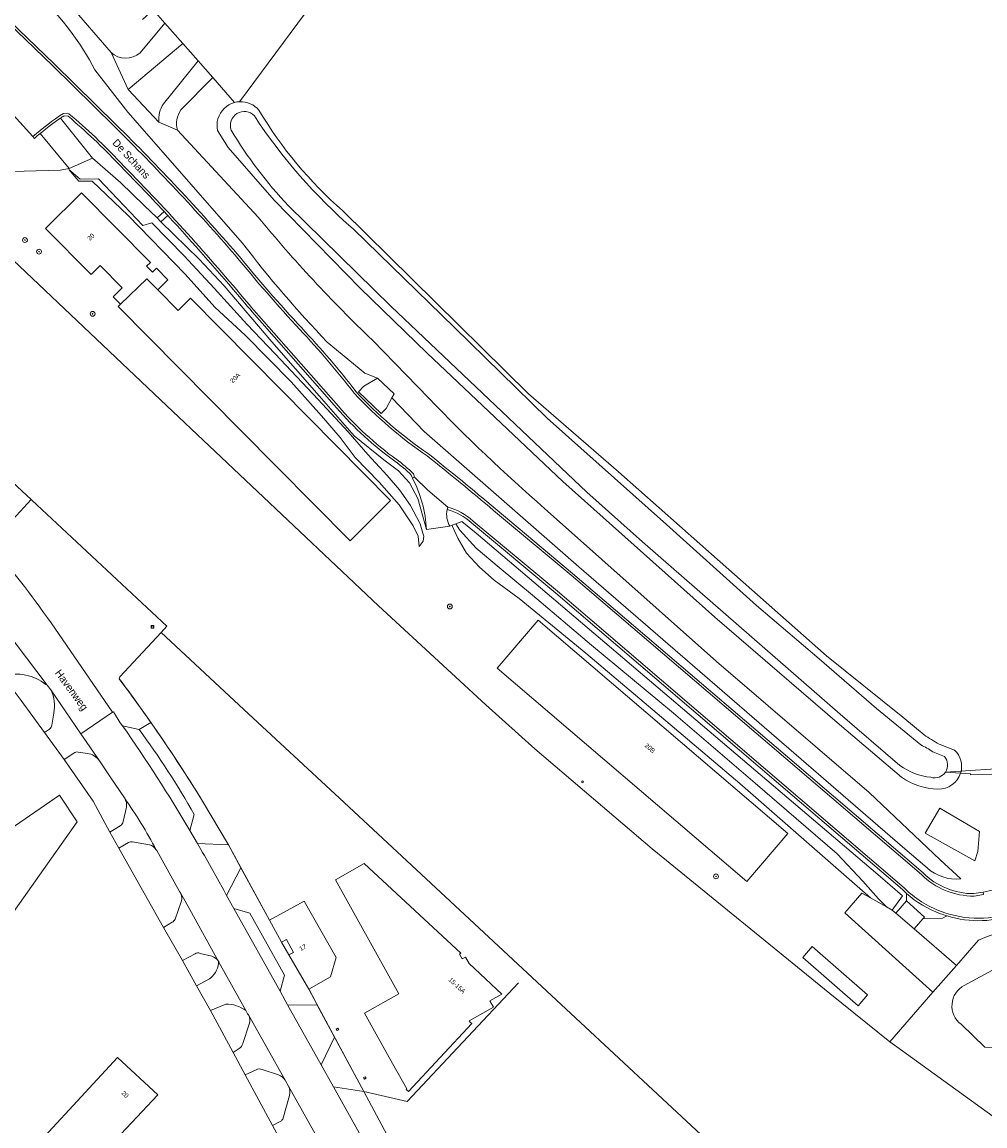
# Model space of a CAD drawing. Header units: metres. Extents: x 151448 to 154749, y 463108 to 465296.
# Tile 378 of 449: x 153906 to 154066, y 464256 to 464439. Entities that reach past the tile are written whole.
import ezdxf
from ezdxf.enums import TextEntityAlignment as Align

# ---------------------------------------------------------------- set-up
doc = ezdxf.new("R2010")
doc.units = ezdxf.units.M
doc.layers.get('0').update_dxf_attribs({"lineweight": 9})
for name, color, linetype, lineweight in [('B-PV-GK-KADEMUUR-G', 253, 'Continuous', 9), ('B-PV-GR-BOOM-S', 253, 'Continuous', 9), ('B-PV-GW-TALUD_KRUIN-G', 253, 'Continuous', 9), ('B-PV-IE-MEUBILAIR-S', 253, 'Continuous', 9), ('B-PV-IE-MEUBILAIR_WATERWEGMEUBILAIR-S', 253, 'Continuous', 9), ('B-PV-IE-TERREINAFSCHEIDING_KUNSTMATIG_HEKWERK-G', 253, 'Continuous', 9), ('B-PV-KW-KUNSTWERK_DUIKER-G', 253, 'Continuous', 9), ('B-PV-OG-BEBOUWING-GV', 1, 'Continuous', 9), ('B-PV-OG-BEBOUWING-T18', 2, 'Continuous', 9), ('B-PV-OG-BEBOUWING_BUNKER-GV', 1, 'Continuous', 9), ('B-PV-OG-TERREIN_BEGROEID-GV', 253, 'Continuous', 9), ('B-PV-OG-TERREIN_ERF-GV', 253, 'Continuous', 9), ('B-PV-OG-TERREIN_OEVER-GV', 253, 'Continuous', 9), ('B-PV-OG-TOPOGRAFIE-T18', 2, 'Continuous', 9), ('B-PV-OG-WATER-GV', 253, 'Continuous', 9), ('B-PV-VH-GESLOTENVERHARDING_ASFALT-GV', 253, 'Continuous', 9), ('B-PV-VH-HALFVERHARDING_GRASBETONSTEEN-GV', 253, 'Continuous', 9), ('B-PV-VH-HALFVERHARDING_PUIN-GV', 253, 'Continuous', 9), ('B-PV-VH-OPENVERHARDING_BETONELEMENT-GV', 253, 'Continuous', 9), ('B-PV-VH-OPENVERHARDING_BETONSTRAATSTEEN-GV', 253, 'Continuous', 9), ('B-PV-VH-OPENVERHARDING_STRAATBAKSTEEN-GV', 253, 'Continuous', 9), ('B-PV-VH-OPENVERHARDING_TEGEL-GV', 253, 'Continuous', 9)]:
    doc.layers.add(name, color=color, linetype=linetype, lineweight=lineweight)
doc.styles.add('Drong', font='txt', dxfattribs={"height": 1.8})
doc.styles.add('NLCS-ISO', font='txt')

# ---------------------------------------------------------------- blocks, each defined once
blk = doc.blocks.new('SIE-MEUBILAIR_PAAL_HECTOMETER-SO')
blk.add_circle((0, 0), 0.75)
at = {"style": 'NLCS-ISO'}
blk.add_text('hm', height=0.75, dxfattribs=at).set_placement((0.16, 0.07), align=Align.MIDDLE_CENTER)
blk = doc.blocks.new('SGR-BOOM_GBKN-SO')
at = {"linetype": 'ByBlock', "lineweight": 18}
h = blk.add_hatch(color=0, dxfattribs=at)
h.dxf.hatch_style = 1
edge = h.paths.add_edge_path()
edge.add_arc((0, 0), 0.25, 0, 360)
at = {"color": 0, "linetype": 'ByBlock', "lineweight": 18}
for radius in [2, 0.25]:
    blk.add_circle((0, 0), radius, dxfattribs=at)
at = {"color": 0, "linetype": 'ByBlock', "lineweight": 18, "style": 'NLCS-ISO'}
blk.add_attdef('SOORT', (2.5, 0), '', height=1.5, dxfattribs=at)
blk = doc.blocks.new('SIE-WATER_MEERPAAL-SO')
at = {"color": 0, "linetype": 'ByBlock', "lineweight": 18}
blk.add_lwpolyline([(-1.12, -1.12), (1.12, -1.12), (1.12, 1.12), (-1.12, 1.12)], close=True, dxfattribs=at)
at = {"color": 0, "linetype": 'ByBlock', "lineweight": 18, "style": 'NLCS-ISO'}
blk.add_text('m', height=1.5, dxfattribs=at).set_placement((0, 0.28), align=Align.MIDDLE_CENTER)

msp = doc.modelspace()

# ---------------------------------------------------------------- linework, layer by layer
at = {"layer": 'B-PV-GK-KADEMUUR-G', "flags": 128}
for points in [[(153907.898, 464359.44), (153859.249, 464404.614), (153807.605, 464445.344), (153794.863, 464455.059), (153790.237, 464458.129), (153765.509, 464472.533), (153755.037, 464478.546), (153755.1, 464478.736), (153718.744, 464499.511), (153656.903, 464538.643), (153656.146, 464537.465), (153655.493, 464537.844), (153655.485, 464537.85)], [(153865.944, 464436.13), (153893.147, 464410.206), (153930.365, 464374.964), (153965.491, 464341.825), (153983.238, 464325.403), (153991.376, 464318.106), (154010.805, 464301.579), (154040.291, 464277.579), (154050.235, 464269.562)], [(154050.235, 464269.562), (154051.383, 464268.732), (154068.93, 464256.031), (154076.163, 464250.995), (154086.441, 464244.466), (154087.292, 464244.13), (154102.474, 464233.006)]]:
    msp.add_lwpolyline(points, dxfattribs=at)
at = {"layer": 'B-PV-GW-TALUD_KRUIN-G'}
for points in [[(153909.456, 464442.765, -0.0799764), (153918.45, 464430.655)], [(153929.835, 464425.062, 0.1619945), (153929.048, 464421.984)], [(153942.92, 464401.964, 0.0296346), (153956.985, 464385.554)], [(154056.392, 464298.398, 0.2115441), (154061.979, 464296.586)]]:
    msp.add_lwpolyline(points, format="xyb", dxfattribs=at)
at = {"layer": 'B-PV-GW-TALUD_KRUIN-G', "flags": 128}
for points in [[(153923.963, 464427.403), (153933.057, 464435.035)], [(153935.582, 464432.174), (153929.835, 464425.062)], [(153918.45, 464430.655), (153923.9, 464423.68), (153942.92, 464401.964)], [(153972.222, 464351.656), (153972.851, 464352.549), (153972.994, 464353.384), (153972.839, 464353.895), (153972.383, 464355.403), (153970.781, 464358.461), (153968.975, 464361.067), (153966.925, 464363.419), (153963.698, 464366.909), (153960.422, 464370.663), (153955.474, 464376.013), (153948.358, 464383.588), (153943.621, 464388.535), (153938.257, 464394.463), (153933.236, 464399.871), (153927.891, 464405.303), (153926.397, 464404.853), (153919.052, 464412.626), (153916.012, 464412.54), (153914.148, 464414.154)], [(153956.985, 464385.554), (153963.179, 464380.371), (153965.326, 464379.593), (153968.052, 464376.953), (153967.702, 464376.307), (153973.028, 464370.704), (153998.665, 464348.32), (154052.325, 464301.887), (154056.392, 464298.398)], [(154049.678, 464291.925), (154048.375, 464293.278), (154045.746, 464296.194), (154041.472, 464300.725), (154027.929, 464312.462), (154014.343, 464324.061), (154000.754, 464335.292), (153990.991, 464343.6), (153985.46, 464348.187), (153981.662, 464351.405), (153978.979, 464354.375), (153978.298, 464355.416)]]:
    msp.add_lwpolyline(points, dxfattribs=at)
at = {"layer": 'B-PV-IE-TERREINAFSCHEIDING_KUNSTMATIG_HEKWERK-G', "flags": 128}
for points in [[(153942.443, 464425.39), (153966.511, 464457.917), (153967.373, 464458.706)], [(153930.063, 464438.429), (153929.301, 464439.293)], [(153933.057, 464435.035), (153930.063, 464438.429)], [(153935.582, 464432.174), (153933.057, 464435.035)], [(153938.036, 464429.392), (153935.582, 464432.174)], [(153941.582, 464425.251), (153938.036, 464429.392)], [(153914.202, 464414.344), (153912.681, 464414.035), (153904.756, 464413.826), (153893.077, 464425.136)], [(153918.038, 464416.045), (153914.202, 464414.344)], [(153928.773, 464406.131), (153926.655, 464408.204), (153922.7, 464412), (153918.038, 464416.045)], [(153929.418, 464405.5), (153928.773, 464406.131)], [(153973.428, 464354.492), (153971.976, 464359.624), (153970.618, 464362.225), (153968.81, 464364.219), (153966.349, 464366.046), (153961.433, 464370.019), (153955.609, 464376.646), (153947.805, 464385.571), (153939.867, 464394.848), (153935.766, 464399.288), (153929.418, 464405.5)], [(153907.898, 464359.44), (153902.378, 464353.514)], [(153929.445, 464337.428), (153930.387, 464338.481), (153907.994, 464359.35), (153907.898, 464359.44)], [(153977.702, 464355.179), (153977.308, 464355.023)], [(153978.298, 464355.416), (153977.702, 464355.179)], [(154050.623, 464291.391), (154052.328, 464293.741), (154048.264, 464297.319), (153981.633, 464353.873), (153979.274, 464355.803), (153978.298, 464355.416)], [(153922.512, 464329.718), (153922.59, 464330.077), (153929.445, 464337.428)], [(154061.954, 464314.107), (154059.437, 464314.283)], [(154067.62, 464313.857), (154063.576, 464313.824), (154063.574, 464313.994), (154061.954, 464314.107)], [(153947.43, 464289.73), (153940.583, 464302.198), (153936.308, 464309.43)], [(154064.92, 464286.401), (154061.288, 464282.237)], [(154066.222, 464286.943), (154064.92, 464286.401)], [(153953.921, 464278.33), (153955.194, 464275.903), (153963.018, 464261.348), (153970.233, 464259.679), (153988.657, 464279.317)], [(154057.369, 464277.8), (154050.235, 464269.562)]]:
    msp.add_lwpolyline(points, dxfattribs=at)
at = {"layer": 'B-PV-IE-TERREINAFSCHEIDING_KUNSTMATIG_HEKWERK-G'}
msp.add_lwpolyline([(153936.308, 464309.43, 0.0233561), (153922.512, 464329.718)], format="xyb", dxfattribs=at)
at = {"layer": 'B-PV-KW-KUNSTWERK_DUIKER-G', "flags": 128}
msp.add_lwpolyline([(154071.117, 464315.026), (154059.437, 464314.283)], dxfattribs=at)
at = {"layer": 'B-PV-OG-BEBOUWING-GV', "flags": 128}
for points in [[(153922.709, 464391.849), (153927.074, 464396.047), (153928.884, 464394.22), (153930.56, 464395.881), (153928.68, 464397.778), (153928.024, 464397.128), (153927.037, 464398.125), (153927.684, 464398.766), (153916.255, 464410.301), (153910.287, 464404.387), (153917.853, 464396.751), (153919.348, 464398.232), (153923.001, 464394.545), (153921.506, 464393.064)], [(153928.884, 464394.22), (153927.074, 464396.047), (153922.709, 464391.849), (153922.303, 464391.446), (153942.605, 464370.955), (153960.761, 464352.629), (153967.487, 464359.293), (153949.331, 464377.619), (153934.288, 464392.803), (153932.269, 464390.804)], [(154026.509, 464296.151), (154033.311, 464304.112), (153991.927, 464339.472), (153985.125, 464331.511)], [(153904.429, 464304.819), (153892.116, 464313.532), (153868.705, 464280.467), (153887.838, 464266.904), (153915.515, 464306.051), (153912.578, 464310.423)], [(153979.314, 464283.31), (153978.873, 464284.095), (153979.13, 464284.25), (153963.082, 464299.108), (153958.329, 464296.426), (153968.835, 464277.504), (153963.138, 464274.306), (153967.807, 464265.99), (153970.17, 464261.777), (153970.075, 464261.674), (153970.441, 464261.334), (153980.914, 464272.626), (153980.679, 464272.843), (153980.645, 464272.806), (153980.503, 464273.059), (153984.54, 464275.326), (153983.948, 464276.381), (153985.901, 464277.477), (153980.474, 464282.522), (153979.872, 464283.623)], [(153949.416, 464286.105), (153950.205, 464286.538), (153951.387, 464284.381), (153950.633, 464283.968), (153953.948, 464278.27), (153957.531, 464280.336), (153958.467, 464283.528), (153953.131, 464292.9), (153947.426, 464289.735)], [(154050.623, 464291.391), (154049.678, 464291.925), (154046.998, 464293.442), (154045.6, 464294.233), (154042.789, 464290.955), (154057.369, 464277.8), (154061.288, 464282.237), (154054.238, 464288.288), (154051.203, 464290.893)], [(154035.807, 464283.542), (154044.976, 464275.559), (154046.542, 464277.358), (154037.373, 464285.34)], [(153958.477, 464271.689), (153958.624, 464271.427), (153958.885, 464271.574), (153958.739, 464271.836)], [(153922.196, 464266.944), (153910.158, 464253.94), (153916.697, 464247.804), (153928.875, 464260.761)], [(153963.403, 464263.52), (153963.255, 464263.782), (153962.994, 464263.635), (153963.141, 464263.373)]]:
    msp.add_lwpolyline(points, close=True, dxfattribs=at)
at = {"layer": 'B-PV-OG-BEBOUWING_BUNKER-GV', "flags": 128}
msp.add_lwpolyline([(153967.702, 464376.307), (153968.052, 464376.953), (153965.326, 464379.593), (153963.032, 464378.215), (153962.162, 464377.314), (153965.928, 464373.72), (153966.753, 464374.556)], close=True, dxfattribs=at)
at = {"layer": 'B-PV-OG-TERREIN_BEGROEID-GV', "flags": 128}
for points in [[(153945.53, 464406.274), (153932.163, 464420.687), (153929.048, 464421.984), (153923.963, 464427.403), (153921.14, 464433.547), (153914.361, 464441.37), (153876.084, 464478.163)], [(153876.084, 464478.163), (153914.361, 464441.37), (153921.14, 464433.547)], [(153867.429, 464474.28), (153911.695, 464431.683), (153922.001, 464421.552)], [(153925.961, 464433.48), (153930.063, 464438.429), (153929.301, 464439.293), (153928.133, 464440.615), (153926.367, 464439.022)], [(153933.057, 464435.035), (153930.063, 464438.429), (153925.961, 464433.48)], [(153921.14, 464433.547), (153923.963, 464427.403), (153933.057, 464435.035)], [(153929.835, 464425.062), (153935.582, 464432.174), (153933.057, 464435.035), (153923.963, 464427.403), (153929.048, 464421.984)], [(153932.717, 464424.03), (153938.036, 464429.392), (153935.582, 464432.174), (153929.835, 464425.062)], [(153918.45, 464430.655), (153923.9, 464423.68), (153942.92, 464401.964)], [(153942.92, 464401.964), (153923.9, 464423.68), (153918.45, 464430.655)], [(153941.582, 464425.251), (153938.036, 464429.392), (153932.717, 464424.03)], [(153912.759, 464422.661), (153918.038, 464416.045), (153922.7, 464412), (153926.655, 464408.204), (153928.773, 464406.131), (153929.936, 464407.171)], [(153918.038, 464416.045), (153912.759, 464422.661)], [(153914.007, 464422.991), (153913.347, 464423.053)], [(153929.048, 464421.984), (153932.163, 464420.687)], [(153932.163, 464420.687), (153945.53, 464406.274)], [(154052.148, 464313.426), (154041.87, 464322.185), (154021.192, 464339.971), (153996.03, 464362.42), (153973.554, 464383.729), (153962.42, 464394.497), (153948.185, 464409.099), (153940.556, 464417.775), (153938.79, 464420.641)], [(153909.4, 464420.138), (153914.202, 464414.344), (153918.038, 464416.045)], [(153930.548, 464406.511), (153929.418, 464405.5)], [(153929.418, 464405.5), (153935.766, 464399.288), (153939.867, 464394.848), (153947.805, 464385.571), (153955.609, 464376.646), (153961.433, 464370.019), (153966.349, 464366.046), (153968.81, 464364.219), (153970.618, 464362.225), (153971.976, 464359.624), (153973.428, 464354.492)], [(153958.517, 464374.671), (153946.167, 464388.685)], [(153973.822, 464376.252), (153964.457, 464385.891)], [(153964.457, 464385.891), (153973.822, 464376.252)], [(153956.985, 464385.554), (153963.179, 464380.371), (153965.326, 464379.593)], [(154056.392, 464298.398), (154052.325, 464301.887), (153998.665, 464348.32), (153973.028, 464370.704), (153967.702, 464376.307), (153968.052, 464376.953), (153965.326, 464379.593), (153963.179, 464380.371), (153956.985, 464385.554)], [(153965.326, 464379.593), (153968.052, 464376.953), (153967.702, 464376.307), (153973.028, 464370.704), (153998.665, 464348.32), (154052.325, 464301.887), (154056.392, 464298.398)], [(153971.083, 464363.016), (153970.905, 464363.475)], [(153984.808, 464357.956), (153997.64, 464347.211), (154033.261, 464316.806), (154055.733, 464297.587)], [(154061.979, 464296.586), (154058.58, 464299.75), (154046.818, 464310.883), (154021.504, 464332.612), (153993.01, 464357.987)], [(153993.01, 464357.987), (154021.504, 464332.612), (154046.818, 464310.883), (154058.58, 464299.75), (154061.979, 464296.586)], [(153977.308, 464355.023), (153977.702, 464355.179), (153978.298, 464355.416), (153979.274, 464355.803), (153981.633, 464353.873), (154048.264, 464297.319), (154052.328, 464293.741), (154050.623, 464291.391), (154051.203, 464290.893), (154052.994, 464292.909)], [(154052.307, 464294.8), (153994.872, 464343.942), (153980.878, 464355.583)], [(153914.971, 464317.411), (153913.395, 464316.335), (153918.15, 464309.476), (153920.928, 464304.336), (153922.677, 464305.39)], [(153917.227, 464317.371), (153915.689, 464317.584)], [(153923.365, 464309.986), (153920.999, 464313.477), (153919.201, 464316.164)], [(154071.573, 464300.248), (154067.62, 464313.857), (154063.576, 464313.824), (154063.574, 464313.994), (154061.954, 464314.107)], [(153923.164, 464306.104), (153923.688, 464308.435)], [(154054.238, 464288.288), (154061.288, 464282.237), (154064.92, 464286.401), (154066.222, 464286.943), (154085.12, 464293.829), (154087.483, 464294.927), (154095.709, 464300.805), (154103.682, 464306.954)], [(153924.043, 464302.583), (153922.433, 464301.67), (153929.848, 464288.534)], [(153927.494, 464302.222), (153924.718, 464302.708)], [(153932.63, 464294.275), (153932.505, 464294.477), (153928.709, 464301.269), (153928.658, 464301.36), (153928.634, 464301.402)], [(154064.149, 464294.124), (154065.684, 464294.365)], [(153931.747, 464289.911), (153932.776, 464292.755)], [(154052.994, 464292.909), (154052.976, 464294.167)], [(153929.848, 464288.534), (153931.271, 464289.387)], [(154059.721, 464290.422), (154058.956, 464290.054), (154055.723, 464289.962), (154054.238, 464288.288)], [(153935.076, 464284.126), (153932.959, 464283.022), (153935.323, 464278.834), (153937.433, 464280.034), (153937.663, 464280.2)], [(153937.831, 464283.741), (153935.91, 464284.23)], [(153940.163, 464275.821), (153937.626, 464274.755), (153941.369, 464267.824), (153942.394, 464268.446)], [(153943.932, 464274.038), (153943.78, 464274.232), (153943.495, 464274.746)], [(153942.957, 464269.299), (153944.044, 464272.513)], [(153945.195, 464264.926), (153943.375, 464264.111), (153947.927, 464255.682), (153949.277, 464256.405)], [(153948.883, 464264.095), (153946.174, 464264.992)], [(153950.556, 464262.21), (153950.051, 464263.104), (153950.005, 464263.186)], [(153949.594, 464256.758), (153950.706, 464260.682)]]:
    msp.add_lwpolyline(points, dxfattribs=at)
at = {"layer": 'B-PV-OG-TERREIN_BEGROEID-GV'}
for points in [[(153909.456, 464442.765, -0.0799764), (153918.45, 464430.655)], [(153918.45, 464430.655, 0.0799764), (153909.456, 464442.765)], [(153925.961, 464433.48, -0.3810398), (153921.14, 464433.547)], [(153921.14, 464433.547, 0.3810398), (153925.961, 464433.48)], [(153929.835, 464425.062, 0.1619945), (153929.048, 464421.984)], [(153929.048, 464421.984, -0.1619945), (153929.835, 464425.062)], [(153938.864, 464422.576, -0.2586842), (153941.582, 464425.251)], [(153912.759, 464422.661, 0.0241371), (153909.4, 464420.138)], [(153913.347, 464423.053, 0.0039246), (153912.759, 464422.661)], [(153922.372, 464415.071, 0.0302758), (153914.007, 464422.991)], [(153932.163, 464420.687, -0.2285561), (153932.717, 464424.03)], [(153932.717, 464424.03, 0.2285561), (153932.163, 464420.687)], [(153938.79, 464420.641, -0.1249812), (153938.864, 464422.576)], [(153922.001, 464421.552, -0.0195643), (153942.037, 464400.186)], [(153929.936, 464407.171, 0.0073713), (153922.372, 464415.071)], [(153942.907, 464392.467, 0.0126116), (153930.548, 464406.511)], [(153964.457, 464385.891, -0.0315442), (153945.53, 464406.274)], [(153945.53, 464406.274, 0.0315442), (153964.457, 464385.891)], [(153942.92, 464401.964, 0.0296346), (153956.985, 464385.554)], [(153956.985, 464385.554, -0.0296346), (153942.92, 464401.964)], [(153942.037, 464400.186, 0.0156426), (153952.745, 464387.884)], [(153946.167, 464388.685, -0.0048227), (153942.907, 464392.467)], [(153952.745, 464387.884, -0.0236402), (153961.767, 464377.319)], [(153961.767, 464377.319, 0.0550754), (153973.755, 464367.011)], [(153993.01, 464357.987, -0.0238426), (153973.822, 464376.252)], [(153973.822, 464376.252, 0.0238426), (153993.01, 464357.987)], [(153968.175, 464365.807, -0.0584161), (153958.517, 464374.671)], [(153970.905, 464363.475, 0.0482149), (153968.175, 464365.807)], [(153973.755, 464367.011, -0.007859), (153984.808, 464357.956)], [(153973.428, 464354.492, 0.1094955), (153971.083, 464363.016)], [(153976.862, 464357.785, 0.1983791), (153977.308, 464355.023)], [(153980.878, 464355.583, 0.1264374), (153976.862, 464357.785)], [(153915.689, 464317.584, 0.2463129), (153914.971, 464317.411)], [(153919.201, 464316.164, 0.2052491), (153917.227, 464317.371)], [(154058.189, 464311.469, -0.1471045), (154052.148, 464313.426)], [(154061.954, 464314.107, -0.3427182), (154058.189, 464311.469)], [(153923.688, 464308.435, 0.2030176), (153923.365, 464309.986)], [(153922.677, 464305.39, 0.2191805), (153923.164, 464306.104)], [(153924.718, 464302.708, 0.2325729), (153924.043, 464302.583)], [(153928.634, 464301.402, 0.2031441), (153927.494, 464302.222)], [(154056.392, 464298.398, 0.2115441), (154061.979, 464296.586)], [(154061.979, 464296.586, -0.2115441), (154056.392, 464298.398)], [(154055.733, 464297.587, 0.1996677), (154064.149, 464294.124)], [(154065.684, 464294.365, 0.0140029), (154073.817, 464296.327)], [(154052.976, 464294.167, -0.0138143), (154052.307, 464294.8)], [(153932.776, 464292.755, 0.2065689), (153932.63, 464294.275)], [(154071.336, 464290.821, -0.1671124), (154059.721, 464290.422)], [(153931.271, 464289.387, 0.1980238), (153931.747, 464289.911)], [(153935.91, 464284.23, 0.2830578), (153935.076, 464284.126)], [(153938.934, 464282.945, 0.1722072), (153937.831, 464283.741)], [(153937.663, 464280.2, 0.2421322), (153938.934, 464282.945)], [(153943.495, 464274.746, 0.1612301), (153940.163, 464275.821)], [(153944.044, 464272.513, 0.1927585), (153943.932, 464274.038)], [(153942.394, 464268.446, 0.2146532), (153942.957, 464269.299)], [(153946.174, 464264.992, 0.2308316), (153945.195, 464264.926)], [(153950.005, 464263.186, 0.1807253), (153948.883, 464264.095)], [(153950.706, 464260.682, 0.2028521), (153950.556, 464262.21)], [(153949.277, 464256.405, 0.086638), (153949.594, 464256.758)]]:
    msp.add_lwpolyline(points, format="xyb", dxfattribs=at)
at = {"layer": 'B-PV-OG-TERREIN_BEGROEID-GV', "flags": 128}
for points in [[(153914.148, 464414.154), (153915.79, 464412.194), (153917.985, 464412.211), (153923.983, 464406.533), (153933.428, 464396.828), (153938.335, 464391.318), (153943.438, 464386.636), (153951.006, 464378.95), (153956.036, 464373.351), (153959.119, 464369.74), (153961.609, 464366.434), (153965.572, 464362.326), (153968.91, 464358.591), (153971.204, 464355.088), (153972.06, 464353.398), (153972.222, 464351.656), (153972.851, 464352.549), (153972.994, 464353.384), (153972.839, 464353.895), (153972.383, 464355.403), (153970.781, 464358.461), (153968.975, 464361.067), (153966.925, 464363.419), (153963.698, 464366.909), (153960.422, 464370.663), (153955.474, 464376.013), (153948.358, 464383.588), (153943.621, 464388.535), (153938.257, 464394.463), (153933.236, 464399.871), (153927.891, 464405.303), (153926.397, 464404.853), (153919.052, 464412.626), (153916.012, 464412.54)], [(153978.298, 464355.416), (153977.702, 464355.179), (153977.759, 464354.985), (153978.643, 464353.071), (153980.062, 464350.56), (153982.201, 464348.234), (153984.626, 464346.066), (153988.81, 464343.024), (153999.848, 464333.961), (154014.51, 464321.576), (154025.336, 464312.38), (154032.862, 464305.814), (154046.998, 464293.442), (154049.678, 464291.925), (154048.375, 464293.278), (154045.746, 464296.194), (154041.472, 464300.725), (154027.929, 464312.462), (154014.343, 464324.061), (154000.754, 464335.292), (153990.991, 464343.6), (153985.46, 464348.187), (153981.662, 464351.405), (153978.979, 464354.375)], [(154049.678, 464291.925), (154050.623, 464291.391), (154052.328, 464293.741), (154048.264, 464297.319), (153981.633, 464353.873), (153979.274, 464355.803), (153978.298, 464355.416), (153978.979, 464354.375), (153981.662, 464351.405), (153985.46, 464348.187), (153990.991, 464343.6), (154000.754, 464335.292), (154014.343, 464324.061), (154027.929, 464312.462), (154041.472, 464300.725), (154045.746, 464296.194), (154048.375, 464293.278)], [(154065.086, 464304.44), (154064.808, 464301.112), (154064.323, 464299.587), (154056.069, 464304.162), (154058.532, 464308.322)]]:
    msp.add_lwpolyline(points, close=True, dxfattribs=at)
at = {"layer": 'B-PV-OG-TERREIN_ERF-GV', "flags": 128}
for points in [[(153942.444, 464425.39), (153966.511, 464457.917), (153967.373, 464458.706), (153975.115, 464465.796), (153978.765, 464469.138), (153982.673, 464476.594), (153983.755, 464478.659), (153992.629, 464495.59), (153994.008, 464500), (153996.327, 464507.414), (154000, 464519.16), (154019.005, 464579.929), (154040.287, 464590.55), (154040.201, 464591.39), (154040.418, 464592.174), (154042.342, 464599.134), (154042.538, 464599.421), (154035.432, 464603.311), (154029.919, 464606.542), (154025.896, 464609.013)], [(154005.843, 464510.886), (154000, 464511.134), (153999.64, 464511.149), (154000, 464512.282), (154011.241, 464547.634), (154014.686, 464558.153), (154021.384, 464578.608), (154040.671, 464586.384), (154040.287, 464590.55), (154019.005, 464579.929), (154000, 464519.16), (153996.327, 464507.414), (153994.008, 464500), (153992.629, 464495.59), (153983.755, 464478.659), (153982.673, 464476.594), (153978.765, 464469.138), (153975.115, 464465.796), (153967.373, 464458.706), (153966.511, 464457.917), (153942.444, 464425.39)], [(153928.216, 464440.69), (153928.133, 464440.615), (153929.301, 464439.293), (153930.063, 464438.429), (153933.057, 464435.035), (153935.582, 464432.174), (153938.036, 464429.392), (153941.582, 464425.251)], [(153893.147, 464410.206), (153930.365, 464374.964), (153965.491, 464341.825), (153983.238, 464325.403), (153991.376, 464318.106), (154010.805, 464301.579), (154040.291, 464277.579), (154050.235, 464269.562), (154057.369, 464277.8), (154042.789, 464290.955), (154045.6, 464294.233), (154046.998, 464293.442), (154032.862, 464305.814), (154025.336, 464312.38), (154014.51, 464321.576), (153999.848, 464333.961), (153988.81, 464343.024), (153984.626, 464346.066), (153982.201, 464348.234), (153980.062, 464350.56), (153978.643, 464353.071), (153977.759, 464354.985), (153977.702, 464355.179), (153977.308, 464355.023), (153973.428, 464354.492), (153971.976, 464359.624), (153970.618, 464362.225), (153968.81, 464364.219), (153966.349, 464366.046), (153961.433, 464370.019), (153955.609, 464376.646), (153947.805, 464385.571), (153939.867, 464394.848), (153935.766, 464399.288), (153929.418, 464405.5), (153928.773, 464406.131), (153926.655, 464408.204), (153922.7, 464412), (153918.038, 464416.045), (153914.202, 464414.344), (153912.681, 464414.035), (153904.756, 464413.826)], [(153959.553, 464407.31), (153971.07, 464395.955), (153990.326, 464376.971), (154005.244, 464364.025), (154022.113, 464349.145), (154039.705, 464333.521), (154052.372, 464323.396), (154055.898, 464320.442)], [(153902.378, 464353.514), (153907.898, 464359.44), (153859.249, 464404.614)], [(154062.033, 464272.477), (154065.976, 464268.699), (154074.942, 464268.591), (154081.586, 464275.446), (154115.647, 464310.891), (154140.622, 464338.948), (154144.533, 464342.791), (154147.397, 464344.802), (154154.991, 464346.346), (154155.501, 464346.381), (154156.22, 464346.353), (154156.82, 464346.205), (154157.632, 464345.691), (154160.977, 464342.394), (154170.028, 464351.23)], [(154170.028, 464351.23), (154160.977, 464342.394), (154157.632, 464345.691), (154156.82, 464346.205), (154156.22, 464346.353), (154155.501, 464346.381), (154154.991, 464346.346), (154147.397, 464344.802), (154144.533, 464342.791), (154140.622, 464338.948), (154115.647, 464310.891), (154081.586, 464275.446), (154074.942, 464268.591), (154065.976, 464268.699), (154062.033, 464272.477)], [(154031.739, 464242.292), (153959.765, 464309.23), (153943.171, 464324.663), (153929.445, 464337.428), (153922.59, 464330.077), (153922.512, 464329.718)], [(153950.279, 464251.328), (153947.927, 464255.682), (153943.375, 464264.111), (153941.369, 464267.824), (153937.626, 464274.755), (153935.323, 464278.834), (153932.959, 464283.022), (153929.848, 464288.534), (153922.433, 464301.67), (153920.928, 464304.336), (153918.15, 464309.476), (153913.395, 464316.335), (153910.117, 464320.846), (153906.225, 464326.133)], [(154058.39, 464318.912), (154060.964, 464317.922)], [(154061.954, 464314.107), (154063.574, 464313.994), (154063.576, 464313.824), (154067.62, 464313.857), (154069.816, 464314.462), (154069.602, 464315.288), (154069.787, 464315.911), (154070.335, 464316.684), (154071.016, 464317.199)], [(153936.308, 464309.43), (153940.583, 464302.198), (153942.67, 464298.399), (153947.426, 464289.735), (153953.131, 464292.9), (153958.467, 464283.528), (153957.531, 464280.336), (153953.948, 464278.27), (153955.194, 464275.903), (153955.323, 464275.664), (153958.174, 464270.359), (153963.018, 464261.348), (153968.54, 464251.017)], [(154103.682, 464306.954), (154095.709, 464300.805), (154087.483, 464294.927), (154085.12, 464293.829), (154066.222, 464286.943), (154064.92, 464286.401), (154061.288, 464282.237), (154057.369, 464277.8), (154050.235, 464269.562), (154051.383, 464268.732), (154068.93, 464256.031), (154076.163, 464250.995)], [(154069.155, 464282.521), (154062.556, 464278.908)], [(154062.556, 464278.908), (154069.155, 464282.521)]]:
    msp.add_lwpolyline(points, dxfattribs=at)
at = {"layer": 'B-PV-OG-TERREIN_ERF-GV'}
for points in [[(153941.582, 464425.251, -0.0568625), (153942.444, 464425.39)], [(153942.444, 464425.39, -0.2360717), (153945.66, 464423.976)], [(153945.66, 464423.976, 0.0790743), (153959.553, 464407.31)], [(153922.512, 464329.718, -0.0036681), (153924.811, 464326.605)], [(153924.811, 464326.605, -0.00458), (153927.73, 464322.514)], [(153927.73, 464322.514, -0.0148372), (153936.308, 464309.43)], [(154055.898, 464320.442, 0.0192236), (154058.39, 464318.912)], [(154060.964, 464317.922, -0.2801686), (154061.969, 464314.156)], [(154061.969, 464314.156, -0.0243758), (154061.954, 464314.107)], [(154062.556, 464278.908, 0.5481304), (154062.033, 464272.477)], [(154062.033, 464272.477, -0.5481304), (154062.556, 464278.908)]]:
    msp.add_lwpolyline(points, format="xyb", dxfattribs=at)
at = {"layer": 'B-PV-OG-TERREIN_ERF-GV', "flags": 128}
for points in [[(153972.222, 464351.656), (153972.06, 464353.398), (153971.204, 464355.088), (153968.91, 464358.591), (153965.572, 464362.326), (153961.609, 464366.434), (153959.119, 464369.74), (153956.036, 464373.351), (153951.006, 464378.95), (153943.438, 464386.636), (153938.335, 464391.318), (153933.428, 464396.828), (153923.983, 464406.533), (153917.985, 464412.211), (153915.79, 464412.194), (153914.148, 464414.154), (153916.012, 464412.54), (153919.052, 464412.626), (153926.397, 464404.853), (153927.891, 464405.303), (153933.236, 464399.871), (153938.257, 464394.463), (153943.621, 464388.535), (153948.358, 464383.588), (153955.474, 464376.013), (153960.422, 464370.663), (153963.698, 464366.909), (153966.925, 464363.419), (153968.975, 464361.067), (153970.781, 464358.461), (153972.383, 464355.403), (153972.839, 464353.895), (153972.994, 464353.384), (153972.851, 464352.549)], [(153921.506, 464393.064), (153923.001, 464394.545), (153919.348, 464398.232), (153917.853, 464396.751), (153910.287, 464404.387), (153916.255, 464410.301), (153927.684, 464398.766), (153927.037, 464398.125), (153928.024, 464397.128), (153928.68, 464397.778), (153930.56, 464395.881), (153928.884, 464394.22), (153932.269, 464390.804), (153934.288, 464392.803), (153949.331, 464377.619), (153967.487, 464359.293), (153960.761, 464352.629), (153942.605, 464370.955), (153922.303, 464391.446), (153922.709, 464391.849)], [(154026.509, 464296.151), (153985.125, 464331.511), (153991.927, 464339.472), (154033.311, 464304.112)], [(153904.429, 464304.819), (153912.578, 464310.423), (153915.515, 464306.051), (153887.838, 464266.904), (153868.705, 464280.467), (153892.116, 464313.532)], [(153963.138, 464274.306), (153968.835, 464277.504), (153958.329, 464296.426), (153963.082, 464299.108), (153979.13, 464284.25), (153978.873, 464284.095), (153979.314, 464283.31), (153979.872, 464283.623), (153980.474, 464282.522), (153985.901, 464277.477), (153983.948, 464276.381), (153984.54, 464275.326), (153980.503, 464273.059), (153980.645, 464272.806), (153980.679, 464272.843), (153980.914, 464272.626), (153970.441, 464261.334), (153970.075, 464261.674), (153970.17, 464261.777), (153967.807, 464265.99)], [(153950.633, 464283.968), (153951.387, 464284.381), (153950.205, 464286.538), (153949.416, 464286.105)], [(154035.807, 464283.542), (154037.373, 464285.34), (154046.542, 464277.358), (154044.976, 464275.559)], [(153958.624, 464271.427), (153958.477, 464271.689), (153958.739, 464271.836), (153958.885, 464271.574)], [(153928.875, 464260.761), (153916.697, 464247.804), (153910.158, 464253.94), (153922.196, 464266.944)], [(153963.255, 464263.782), (153963.403, 464263.52), (153963.141, 464263.373), (153962.994, 464263.635)]]:
    msp.add_lwpolyline(points, close=True, dxfattribs=at)
at = {"layer": 'B-PV-OG-TERREIN_OEVER-GV'}
for points in [[(153941.582, 464425.251, 0.2586842), (153938.864, 464422.576)], [(153942.444, 464425.39, 0.0568625), (153941.582, 464425.251)], [(153945.66, 464423.976, 0.2360717), (153942.444, 464425.39)], [(153938.864, 464422.576, 0.1249812), (153938.79, 464420.641)], [(153941.054, 464420.687, -0.8162325), (153944.895, 464423.05)], [(153944.895, 464423.05, 0.0689939), (153961.302, 464404.28)], [(153959.553, 464407.31, -0.0790743), (153945.66, 464423.976)], [(153950.57, 464408.147, -0.0573007), (153941.054, 464420.687)], [(154058.39, 464318.912, -0.0192236), (154055.898, 464320.442)], [(154055.373, 464318.768, -0.0399403), (154057.332, 464317.652)], [(154059.298, 464316.835, -0.7454491), (154057.031, 464313.42)], [(154061.969, 464314.156, 0.2801686), (154060.964, 464317.922)], [(154057.031, 464313.42, -0.1346359), (154051.901, 464315.387)], [(154052.148, 464313.426, 0.1471045), (154058.189, 464311.469)], [(154058.189, 464311.469, 0.3427182), (154061.954, 464314.107)], [(154061.954, 464314.107, 0.0243758), (154061.969, 464314.156)]]:
    msp.add_lwpolyline(points, format="xyb", dxfattribs=at)
at = {"layer": 'B-PV-OG-TERREIN_OEVER-GV', "flags": 128}
for points in [[(153938.79, 464420.641), (153940.556, 464417.775), (153948.185, 464409.099), (153962.42, 464394.497), (153973.554, 464383.729), (153996.03, 464362.42), (154021.192, 464339.971), (154041.87, 464322.185), (154052.148, 464313.426)], [(154000.019, 464360.668), (153967.563, 464391.472), (153950.57, 464408.147)], [(154055.898, 464320.442), (154052.372, 464323.396), (154039.705, 464333.521), (154022.113, 464349.145), (154005.244, 464364.025), (153990.326, 464376.971), (153971.07, 464395.955), (153959.553, 464407.31)], [(153961.302, 464404.28), (153978.091, 464387.95), (153993.441, 464372.913), (154013.191, 464355.286), (154028.121, 464341.879), (154038.496, 464333.066), (154048.005, 464324.84), (154055.373, 464318.768)], [(154051.901, 464315.387), (154041.985, 464323.851), (154027.378, 464336.646), (154009.246, 464352.425), (154000.019, 464360.668)], [(154060.964, 464317.922), (154058.39, 464318.912)], [(154057.332, 464317.652), (154059.298, 464316.835)]]:
    msp.add_lwpolyline(points, dxfattribs=at)
at = {"layer": 'B-PV-OG-WATER-GV'}
for points in [[(153944.895, 464423.05, 0.8162325), (153941.054, 464420.687)], [(153961.302, 464404.28, -0.0689939), (153944.895, 464423.05)], [(153941.054, 464420.687, 0.0573007), (153950.57, 464408.147)], [(154057.332, 464317.652, 0.0399403), (154055.373, 464318.768)], [(154057.031, 464313.42, 0.7454491), (154059.298, 464316.835)], [(154051.901, 464315.387, 0.1346359), (154057.031, 464313.42)]]:
    msp.add_lwpolyline(points, format="xyb", dxfattribs=at)
at = {"layer": 'B-PV-OG-WATER-GV', "flags": 128}
for points in [[(154076.163, 464250.995), (154068.93, 464256.031), (154051.383, 464268.732), (154050.235, 464269.562), (154040.291, 464277.579), (154010.805, 464301.579), (153991.376, 464318.106), (153983.238, 464325.403), (153965.491, 464341.825), (153930.365, 464374.964), (153893.147, 464410.206)], [(153950.57, 464408.147), (153967.563, 464391.472), (154000.019, 464360.668), (154009.246, 464352.425), (154027.378, 464336.646), (154041.985, 464323.851), (154051.901, 464315.387)], [(153859.249, 464404.614), (153907.898, 464359.44), (153907.994, 464359.35), (153930.387, 464338.481), (153929.445, 464337.428), (153943.171, 464324.663), (153959.765, 464309.23), (154031.739, 464242.292), (154052.104, 464223.352), (154057.137, 464218.769), (154060.951, 464215.295), (154062.033, 464214.31), (154066.304, 464210.221), (154068.823, 464207.836), (154070.033, 464206.711), (154070.464, 464206.311), (154072.777, 464204.153), (154073.76, 464203.238), (154082.262, 464195.443), (154095.574, 464183.147), (154103.432, 464178.575), (154103.497, 464178.537)], [(154055.373, 464318.768), (154048.005, 464324.84), (154038.496, 464333.066), (154028.121, 464341.879), (154013.191, 464355.286), (153993.441, 464372.913), (153978.091, 464387.95), (153961.302, 464404.28)], [(154059.298, 464316.835), (154057.332, 464317.652)]]:
    msp.add_lwpolyline(points, dxfattribs=at)
at = {"layer": 'B-PV-VH-GESLOTENVERHARDING_ASFALT-GV', "flags": 128}
for points in [[(153921.72, 464421.267), (153911.418, 464431.394), (153867.152, 464473.992)], [(153903.775, 464425.394), (153903.326, 464424.988), (153908.168, 464419.613)], [(153913.246, 464423.464), (153914.168, 464423.378)], [(153946.468, 464388.95), (153958.818, 464374.934)], [(153971.252, 464363.691), (153971.445, 464363.156), (153973.665, 464360.989), (153976.961, 464358.172)], [(154055.462, 464297.293), (154033.001, 464316.502), (153997.382, 464346.906), (153984.551, 464357.65)], [(153981.143, 464355.883), (153995.13, 464344.247), (154052.59, 464295.083)], [(153910.349, 464328.814), (153910.532, 464328.669), (153896.939, 464346.586)], [(153896.939, 464346.586), (153910.532, 464328.669)], [(153910.532, 464328.669), (153911.17, 464327.89), (153916.143, 464320.629), (153921.395, 464324.221), (153911.194, 464338.991)], [(153923.064, 464321.934), (153922.671, 464322.456), (153921.522, 464324.284), (153921.416, 464324.191), (153921.395, 464324.221), (153916.143, 464320.629), (153919.201, 464316.164), (153920.999, 464313.477), (153923.365, 464309.986)], [(153935.468, 464302.417), (153934.215, 464304.588)], [(153928.634, 464301.402), (153928.658, 464301.36), (153928.709, 464301.269), (153932.505, 464294.477), (153932.63, 464294.275), (153934.18, 464291.494), (153939.032, 464282.79), (153943.495, 464274.746)], [(154034.487, 464125.026), (154030.98, 464131.319), (154029.097, 464134.697), (154027.477, 464137.583), (154023.524, 464144.627), (154022.481, 464146.485), (154021.491, 464148.255), (154009.552, 464169.609), (154008.307, 464171.836), (154002.105, 464182.976), (153969.054, 464242.344), (153966.685, 464246.522), (153966.228, 464247.341), (153958.006, 464262.097), (153955.953, 464265.78), (153950.412, 464275.724), (153949.158, 464277.974), (153941.509, 464291.657), (153940.296, 464293.843), (153939.824, 464294.694), (153937.741, 464298.447)], [(154065.684, 464294.365), (154065.754, 464293.994), (154064.185, 464293.724)], [(153943.495, 464274.746), (153943.78, 464274.232), (153943.932, 464274.038), (153950.005, 464263.186), (153950.051, 464263.104), (153950.556, 464262.21), (153956.25, 464252.043)]]:
    msp.add_lwpolyline(points, dxfattribs=at)
at = {"layer": 'B-PV-VH-GESLOTENVERHARDING_ASFALT-GV'}
for points in [[(153908.168, 464419.613, -0.0361533), (153913.246, 464423.464)], [(153914.168, 464423.378, -0.0306256), (153922.66, 464415.348)], [(153941.731, 464399.928, 0.0195405), (153921.72, 464421.267)], [(153922.66, 464415.348, -0.0204514), (153943.213, 464392.724)], [(153952.452, 464387.611, -0.0156295), (153941.731, 464399.928)], [(153943.213, 464392.724, 0.0049837), (153946.468, 464388.95)], [(153961.462, 464377.06, 0.0236716), (153952.452, 464387.611)], [(153973.517, 464366.689, -0.0551186), (153961.462, 464377.06)], [(153958.818, 464374.934, 0.0584059), (153968.407, 464366.133)], [(153968.407, 464366.133, -0.0493535), (153971.252, 464363.691)], [(153984.551, 464357.65, 0.0079172), (153973.517, 464366.689)], [(153976.961, 464358.172, -0.1259708), (153981.143, 464355.883)], [(153911.194, 464338.991, 0.0316878), (153900.652, 464352.373)], [(153903.29, 464330.208, -0.2405354), (153910.349, 464328.814)], [(153934.215, 464304.588, 0.01898), (153923.064, 464321.934)], [(153923.365, 464309.986, -0.0289638), (153928.634, 464301.402)], [(153937.741, 464298.447, 0.0007863), (153935.468, 464302.417)], [(154064.185, 464293.724, -0.2000875), (154055.462, 464297.293)], [(154073.817, 464296.327, -0.0140029), (154065.684, 464294.365)], [(154052.59, 464295.083, 0.1098613), (154058.751, 464291.176)], [(154058.751, 464291.176, 0.1843648), (154071.21, 464291.201)]]:
    msp.add_lwpolyline(points, format="xyb", dxfattribs=at)
at = {"layer": 'B-PV-VH-HALFVERHARDING_GRASBETONSTEEN-GV', "flags": 128}
for points in [[(153867.152, 464473.992), (153911.418, 464431.394), (153921.72, 464421.267)], [(153922.001, 464421.552), (153911.695, 464431.683), (153867.429, 464474.28)], [(153914.168, 464423.378), (153913.246, 464423.464)], [(153913.347, 464423.053), (153914.007, 464422.991)], [(153908.168, 464419.613), (153908.432, 464419.313)], [(153946.167, 464388.685), (153958.517, 464374.671)], [(153958.818, 464374.934), (153946.468, 464388.95)], [(153970.905, 464363.475), (153971.083, 464363.016), (153971.445, 464363.156), (153971.252, 464363.691)], [(153976.961, 464358.172), (153976.862, 464357.785)], [(153984.551, 464357.65), (153997.382, 464346.906), (154033.001, 464316.502), (154055.462, 464297.293)], [(154055.733, 464297.587), (154033.261, 464316.806), (153997.64, 464347.211), (153984.808, 464357.956)], [(153980.878, 464355.583), (153994.872, 464343.942), (154052.307, 464294.8)], [(154052.59, 464295.083), (153995.13, 464344.247), (153981.143, 464355.883)], [(154064.185, 464293.724), (154065.754, 464293.994), (154065.684, 464294.365), (154064.149, 464294.124)]]:
    msp.add_lwpolyline(points, dxfattribs=at)
at = {"layer": 'B-PV-VH-HALFVERHARDING_GRASBETONSTEEN-GV'}
for points in [[(153913.246, 464423.464, 0.0361533), (153908.168, 464419.613)], [(153909.4, 464420.138, -0.0241371), (153912.759, 464422.661)], [(153912.759, 464422.661, -0.0039246), (153913.347, 464423.053)], [(153914.007, 464422.991, -0.0302758), (153922.372, 464415.071)], [(153922.66, 464415.348, 0.0306256), (153914.168, 464423.378)], [(153921.72, 464421.267, -0.0195405), (153941.731, 464399.928)], [(153942.037, 464400.186, 0.0195643), (153922.001, 464421.552)], [(153908.432, 464419.313, -0.0072488), (153909.4, 464420.138)], [(153922.372, 464415.071, -0.0073713), (153929.936, 464407.171)], [(153943.213, 464392.724, 0.0204514), (153922.66, 464415.348)], [(153929.936, 464407.171, -0.0031402), (153930.548, 464406.511)], [(153930.548, 464406.511, -0.0126116), (153942.907, 464392.467)], [(153941.731, 464399.928, 0.0156295), (153952.452, 464387.611)], [(153952.745, 464387.884, -0.0156426), (153942.037, 464400.186)], [(153942.907, 464392.467, 0.0048227), (153946.167, 464388.685)], [(153946.468, 464388.95, -0.0049837), (153943.213, 464392.724)], [(153952.452, 464387.611, -0.0236716), (153961.462, 464377.06)], [(153961.767, 464377.319, 0.0236402), (153952.745, 464387.884)], [(153961.462, 464377.06, 0.0551186), (153973.517, 464366.689)], [(153973.755, 464367.011, -0.0550754), (153961.767, 464377.319)], [(153968.407, 464366.133, -0.0584059), (153958.818, 464374.934)], [(153958.517, 464374.671, 0.0584161), (153968.175, 464365.807)], [(153968.175, 464365.807, -0.0482149), (153970.905, 464363.475)], [(153971.252, 464363.691, 0.0493535), (153968.407, 464366.133)], [(153973.517, 464366.689, -0.0079172), (153984.551, 464357.65)], [(153984.808, 464357.956, 0.007859), (153973.755, 464367.011)], [(153976.862, 464357.785, -0.1264374), (153980.878, 464355.583)], [(153981.143, 464355.883, 0.1259708), (153976.961, 464358.172)], [(154055.462, 464297.293, 0.2000875), (154064.185, 464293.724)], [(154064.149, 464294.124, -0.1996677), (154055.733, 464297.587)], [(154052.307, 464294.8, 0.0138143), (154052.976, 464294.167)], [(154058.751, 464291.176, -0.1098613), (154052.59, 464295.083)], [(154052.976, 464294.167, 0.0962565), (154058.613, 464290.801)], [(154058.613, 464290.801, 0.0153941), (154059.721, 464290.422)], [(154071.21, 464291.201, -0.1843648), (154058.751, 464291.176)], [(154059.721, 464290.422, 0.1671124), (154071.336, 464290.821)]]:
    msp.add_lwpolyline(points, format="xyb", dxfattribs=at)
at = {"layer": 'B-PV-VH-HALFVERHARDING_GRASBETONSTEEN-GV', "flags": 128}
msp.add_lwpolyline([(154065.086, 464304.44), (154058.532, 464308.322), (154056.069, 464304.162), (154064.323, 464299.587), (154064.808, 464301.112)], close=True, dxfattribs=at)
at = {"layer": 'B-PV-VH-HALFVERHARDING_PUIN-GV', "flags": 128}
for points in [[(153903.326, 464424.988), (153902.416, 464427.093), (153898.733, 464431.178), (153893.077, 464425.136), (153904.756, 464413.826), (153912.681, 464414.035), (153914.202, 464414.344), (153909.4, 464420.138)], [(153908.432, 464419.313), (153908.168, 464419.613), (153903.326, 464424.988)], [(153976.862, 464357.785), (153976.961, 464358.172), (153973.665, 464360.989), (153971.445, 464363.156), (153971.083, 464363.016)], [(153973.428, 464354.492), (153977.308, 464355.023)]]:
    msp.add_lwpolyline(points, dxfattribs=at)
at = {"layer": 'B-PV-VH-HALFVERHARDING_PUIN-GV'}
for points in [[(153909.4, 464420.138, 0.0072488), (153908.432, 464419.313)], [(153971.083, 464363.016, -0.1094955), (153973.428, 464354.492)], [(153977.308, 464355.023, -0.1983791), (153976.862, 464357.785)]]:
    msp.add_lwpolyline(points, format="xyb", dxfattribs=at)
at = {"layer": 'B-PV-VH-OPENVERHARDING_BETONELEMENT-GV', "flags": 128}
msp.add_lwpolyline([(154055.723, 464289.962), (154055.979, 464290.25), (154052.994, 464292.909), (154051.203, 464290.893), (154054.238, 464288.288)], close=True, dxfattribs=at)
at = {"layer": 'B-PV-VH-OPENVERHARDING_BETONSTRAATSTEEN-GV'}
for points in [[(153911.17, 464327.89, -0.1579675), (153911.663, 464324.06)], [(153911.352, 464322.06, -0.1975307), (153910.935, 464321.415)], [(153923.064, 464321.934, -0.01898), (153934.215, 464304.588)], [(153934.923, 464307.226, 0.0307684), (153925.792, 464321.344)], [(153914.971, 464317.411, -0.2463129), (153915.689, 464317.584)], [(153917.227, 464317.371, -0.2052491), (153919.201, 464316.164)], [(153928.634, 464301.402, 0.0289638), (153923.365, 464309.986)], [(153923.365, 464309.986, -0.2030176), (153923.688, 464308.435)], [(153923.164, 464306.104, -0.2191805), (153922.677, 464305.39)], [(153924.043, 464302.583, -0.2325729), (153924.718, 464302.708)], [(153927.494, 464302.222, -0.2031441), (153928.634, 464301.402)], [(153932.63, 464294.275, -0.2065689), (153932.776, 464292.755)], [(154058.613, 464290.801, -0.0962565), (154052.976, 464294.167)], [(154059.721, 464290.422, -0.0153941), (154058.613, 464290.801)], [(153931.747, 464289.911, -0.1980238), (153931.271, 464289.387)], [(153935.076, 464284.126, -0.2830578), (153935.91, 464284.23)], [(153937.831, 464283.741, -0.1722072), (153938.934, 464282.945)], [(153938.934, 464282.945, -0.2421322), (153937.663, 464280.2)], [(153938.934, 464282.945, -0.0271791), (153939.032, 464282.79)], [(153939.032, 464282.79, 0.0271791), (153938.934, 464282.945)], [(153940.163, 464275.821, -0.1612301), (153943.495, 464274.746)], [(153943.932, 464274.038, -0.1927585), (153944.044, 464272.513)], [(153942.957, 464269.299, -0.2146532), (153942.394, 464268.446)], [(153945.195, 464264.926, -0.2308316), (153946.174, 464264.992)], [(153948.883, 464264.095, -0.1807253), (153950.005, 464263.186)], [(153950.556, 464262.21, -0.2028521), (153950.706, 464260.682)], [(153949.594, 464256.758, -0.086638), (153949.277, 464256.405)]]:
    msp.add_lwpolyline(points, format="xyb", dxfattribs=at)
at = {"layer": 'B-PV-VH-OPENVERHARDING_BETONSTRAATSTEEN-GV', "flags": 128}
for points in [[(153919.201, 464316.164), (153916.143, 464320.629), (153911.17, 464327.89)], [(153911.663, 464324.06), (153911.352, 464322.06)], [(153925.792, 464321.344), (153923.064, 464321.934)], [(153910.935, 464321.415), (153910.117, 464320.846), (153913.395, 464316.335), (153914.971, 464317.411)], [(153915.689, 464317.584), (153917.227, 464317.371)], [(153923.688, 464308.435), (153923.164, 464306.104)], [(153934.215, 464304.588), (153934.923, 464307.226)], [(153922.677, 464305.39), (153920.928, 464304.336)], [(153920.928, 464304.336), (153922.433, 464301.67), (153924.043, 464302.583)], [(153924.718, 464302.708), (153927.494, 464302.222)], [(153932.776, 464292.755), (153931.747, 464289.911)], [(153939.032, 464282.79), (153934.18, 464291.494), (153932.63, 464294.275)], [(154052.976, 464294.167), (154052.994, 464292.909)], [(154052.994, 464292.909), (154055.979, 464290.25), (154055.723, 464289.962), (154058.956, 464290.054), (154059.721, 464290.422)], [(153931.271, 464289.387), (153929.848, 464288.534), (153932.959, 464283.022), (153935.076, 464284.126)], [(153935.91, 464284.23), (153937.831, 464283.741)], [(153943.495, 464274.746), (153939.032, 464282.79)], [(153937.663, 464280.2), (153937.433, 464280.034), (153935.323, 464278.834), (153937.626, 464274.755), (153940.163, 464275.821)], [(153944.044, 464272.513), (153942.957, 464269.299)], [(153950.005, 464263.186), (153943.932, 464274.038)], [(153942.394, 464268.446), (153941.369, 464267.824), (153943.375, 464264.111), (153945.195, 464264.926)], [(153946.174, 464264.992), (153948.883, 464264.095)], [(153956.25, 464252.043), (153950.556, 464262.21)], [(153950.706, 464260.682), (153949.594, 464256.758)], [(153949.277, 464256.405), (153947.927, 464255.682), (153950.279, 464251.328), (153953.298, 464252.942)]]:
    msp.add_lwpolyline(points, dxfattribs=at)
msp.add_lwpolyline([(153949.158, 464277.974), (153949.91, 464280.605), (153949.884, 464280.617), (153944.142, 464290.888), (153941.509, 464291.657)], close=True, dxfattribs=at)
at = {"layer": 'B-PV-VH-OPENVERHARDING_STRAATBAKSTEEN-GV', "flags": 128}
for points in [[(153922.512, 464329.718), (153922.59, 464330.077), (153929.445, 464337.428), (153930.387, 464338.481), (153907.994, 464359.35), (153907.898, 464359.44), (153902.378, 464353.514), (153901.273, 464352.389)], [(153911.194, 464338.991), (153921.395, 464324.221), (153921.416, 464324.191), (153921.522, 464324.284), (153922.671, 464322.456), (153923.064, 464321.934), (153925.792, 464321.344), (153927.73, 464322.514)], [(153927.73, 464322.514), (153925.792, 464321.344)], [(153940.583, 464302.198), (153936.308, 464309.43)], [(153934.923, 464307.226), (153934.215, 464304.588), (153935.468, 464302.417), (153940.583, 464302.198)], [(153937.741, 464298.447), (153939.824, 464294.694), (153940.296, 464293.843), (153942.67, 464298.399), (153940.583, 464302.198), (153935.468, 464302.417)]]:
    msp.add_lwpolyline(points, dxfattribs=at)
at = {"layer": 'B-PV-VH-OPENVERHARDING_STRAATBAKSTEEN-GV'}
for points in [[(153900.652, 464352.373, -0.0316878), (153911.194, 464338.991)], [(153924.811, 464326.605, 0.0036681), (153922.512, 464329.718)], [(153927.73, 464322.514, 0.00458), (153924.811, 464326.605)], [(153936.308, 464309.43, 0.0148372), (153927.73, 464322.514)], [(153925.792, 464321.344, -0.0307684), (153934.923, 464307.226)], [(153935.468, 464302.417, -0.0007863), (153937.741, 464298.447)]]:
    msp.add_lwpolyline(points, format="xyb", dxfattribs=at)
at = {"layer": 'B-PV-VH-OPENVERHARDING_STRAATBAKSTEEN-GV', "flags": 128}
for points in [[(153942.67, 464298.399), (153940.296, 464293.843), (153941.509, 464291.657), (153944.142, 464290.888), (153949.884, 464280.617), (153949.91, 464280.605), (153949.158, 464277.974), (153950.412, 464275.724), (153955.323, 464275.664), (153955.194, 464275.903), (153953.948, 464278.27), (153950.633, 464283.968), (153949.416, 464286.105), (153947.426, 464289.735)], [(153955.323, 464275.664), (153950.412, 464275.724), (153955.953, 464265.78), (153958.174, 464270.359)], [(153963.018, 464261.348), (153958.174, 464270.359), (153955.953, 464265.78), (153958.006, 464262.097)], [(153963.018, 464261.348), (153958.006, 464262.097), (153966.228, 464247.341), (153968.54, 464251.017)]]:
    msp.add_lwpolyline(points, close=True, dxfattribs=at)
at = {"layer": 'B-PV-VH-OPENVERHARDING_TEGEL-GV', "flags": 128}
for points in [[(153929.936, 464407.171), (153928.773, 464406.131)], [(153928.773, 464406.131), (153929.418, 464405.5), (153930.548, 464406.511)], [(153904.929, 464327.91), (153906.225, 464326.133), (153910.117, 464320.846), (153910.935, 464321.415)], [(153911.17, 464327.89), (153910.532, 464328.669), (153910.349, 464328.814)], [(153911.352, 464322.06), (153911.663, 464324.06)]]:
    msp.add_lwpolyline(points, dxfattribs=at)
at = {"layer": 'B-PV-VH-OPENVERHARDING_TEGEL-GV'}
for points in [[(153930.548, 464406.511, 0.0031402), (153929.936, 464407.171)], [(153910.349, 464328.814, 0.2405354), (153903.29, 464330.208)], [(153911.663, 464324.06, 0.1579675), (153911.17, 464327.89)], [(153910.935, 464321.415, 0.1975307), (153911.352, 464322.06)]]:
    msp.add_lwpolyline(points, format="xyb", dxfattribs=at)

# ---------------------------------------------------------------- block references
at = {"layer": 'B-PV-GR-BOOM-S', "xscale": 0.2, "yscale": 0.2, "zscale": 0.2}
for p in [(153906.864, 464402.457), (153909.205, 464400.541), (153918.084, 464390.236), (153977.301, 464341.722), (154021.412, 464296.989)]:
    msp.add_blockref('SGR-BOOM_GBKN-SO', p, dxfattribs=at)
at = {"layer": 'B-PV-IE-MEUBILAIR-S', "xscale": 0.2, "yscale": 0.2, "zscale": 0.2}
msp.add_blockref('SIE-MEUBILAIR_PAAL_HECTOMETER-SO', (153999.303, 464312.665), dxfattribs=at)
at = {"layer": 'B-PV-IE-MEUBILAIR_WATERWEGMEUBILAIR-S', "xscale": 0.2, "yscale": 0.2, "zscale": 0.2}
msp.add_blockref('SIE-WATER_MEERPAAL-SO', (153928.003, 464338.355), dxfattribs=at)

# ---------------------------------------------------------------- texts
at = {"layer": 'B-PV-OG-BEBOUWING-T18', "style": 'Drong'}
for s, rotation, p in [('20', 44.5, (153917.79, 464402.977)), ('20A', 44.7, (153941.703, 464379.613)), ('20B', 319.7, (154010.46, 464318.248)), ('17', 29.7, (153952.912, 464285.2)), ('15-15A', 317.1, (153978.486, 464278.909)), ('20', 316.8, (153923.476, 464260.857))]:
    msp.add_text(s, height=0.75, rotation=rotation, dxfattribs=at).set_placement(p, align=Align.MIDDLE)
at = {"layer": 'B-PV-OG-TOPOGRAFIE-T18', "style": 'Drong'}
for s, rotation, p in [('De Schans', 312.9, (153924.527, 464415.935)), ('Havenweg', 306.1, (153914.45, 464327.773))]:
    msp.add_text(s, height=1.25, rotation=rotation, dxfattribs=at).set_placement(p, align=Align.MIDDLE)

doc.saveas('drawing.dxf')
